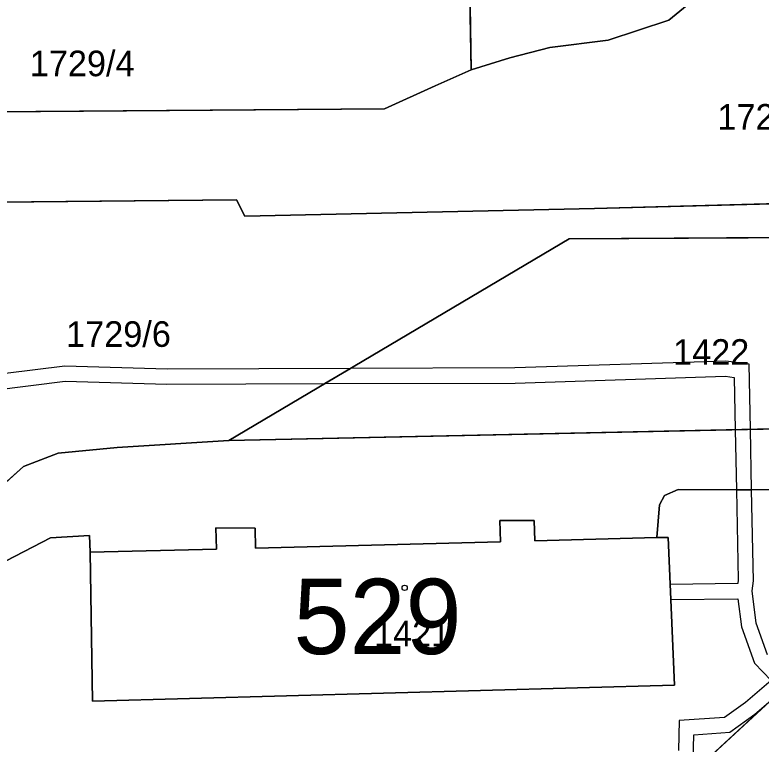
# Model space of a CAD drawing. Extents: x -689422 to -685210, y -987725 to -982160.
# Drawn here: x -687139.82 to -687090.3, y -985132.94 to -985084.52 of the extents above; entities that cross this region are included whole.
import ezdxf

# ---------------------------------------------------------------- set-up
doc = ezdxf.new("R2010")
doc.units = 0
for name, color, linetype in [('KN_Budovy', 7, 'Continuous'), ('KN_Budovy_cisla_domovni', 7, 'Continuous'), ('KN_Hranice_parcel', 7, 'Continuous'), ('KN_Parcelni cisla', 7, 'Continuous'), ('KN_Polygon parcely', 7, 'Continuous'), ('KN_POZEMKY_OSTATNI PLOCHA', 7, 'Continuous'), ('KN_POZEMKY_ZASTAVENA PLOCHA', 7, 'Continuous'), ('KN_VYUZITI_17_ostatni plocha_ostatni komunikace', 7, 'Continuous'), ('KN_VYUZITI_19_ostatni plocha_zelen', 7, 'Continuous'), ('KN_VYUZITI_23_ostatni plocha_manipulacni plocha', 7, 'Continuous'), ('KN_VYUZITI_26_ostatni plocha_jina plocha', 7, 'Continuous'), ('KN_Věcná břemena k části', 7, 'Continuous'), ('KN_Značky budov', 7, 'Continuous')]:
    doc.layers.add(name, color=color, linetype=linetype)

msp = doc.modelspace()

# ---------------------------------------------------------------- linework, layer by layer
at = {"layer": 'KN_Budovy'}
msp.add_lwpolyline([(-687096.46, -985119.21), (-687097.21, -985119.22), (-687105.32, -985119.44), (-687105.36, -985118.1), (-687107.64, -985118.09), (-687107.6, -985119.5), (-687123.85, -985119.93), (-687123.88, -985118.59), (-687126.48, -985118.58), (-687126.44, -985120), (-687134.82, -985120.2), (-687134.67, -985130.08), (-687096.05, -985129.02)], close=True, dxfattribs=at)
at = {"layer": 'KN_Hranice_parcel'}
for p, q in [((-687109.55, -985088.16), (-687109.85, -985068.35)), ((-687088.58, -985129.05), (-687111, -985149.78))]:
    msp.add_line(p, q, dxfattribs=at)
for points in [[(-687092.32, -985079.99), (-687093.98, -985082.86), (-687096.43, -985084.86), (-687100.45, -985086.19), (-687104.32, -985086.69), (-687106.97, -985087.37), (-687109.55, -985088.16)], [(-687163.19, -985085.88), (-687147.14, -985090.99), (-687115.3, -985090.76), (-687111.93, -985089.23), (-687109.55, -985088.16)], [(-687163.12, -985089.07), (-687147.49, -985094.03), (-687143.04, -985094.08), (-687143.07, -985096.97), (-687125.12, -985096.8), (-687124.56, -985097.88), (-687101.35, -985097.37), (-687071.03, -985096.57), (-687071.03, -985093.63), (-687070.15, -985092.37), (-687068.77, -985091.56), (-687046.36, -985091.2), (-687042.32, -985091.77), (-687037.9, -985093.55), (-687034.22, -985095.89), (-687031.48, -985098.35), (-687028.14, -985102.03), (-687022.59, -985108.86), (-687021.58, -985110.19)], [(-687071.34, -985099.2), (-687103.03, -985099.38), (-687125.62, -985112.78)], [(-687078.73, -985113.93), (-687080.79, -985112.83), (-687088.49, -985111.98), (-687125.62, -985112.78)], [(-687125.62, -985112.78), (-687133.03, -985113.25), (-687136.95, -985113.61), (-687139.25, -985114.51), (-687141.63, -985116.62)], [(-687097.21, -985119.22), (-687097.05, -985117.06), (-687096.7, -985116.43), (-687095.8, -985116.04), (-687085.54, -985116.06), (-687081.24, -985116.71), (-687078.69, -985117.82), (-687076.71, -985119.28), (-687074.41, -985123.26), (-687074.34, -985128.7), (-687076.78, -985128.88), (-687088.58, -985129.05)], [(-687134.82, -985120.2), (-687126.44, -985120), (-687126.48, -985118.58), (-687123.88, -985118.59), (-687123.85, -985119.93), (-687107.6, -985119.5), (-687107.64, -985118.09), (-687105.36, -985118.1), (-687105.32, -985119.44), (-687097.21, -985119.22)], [(-687111, -985149.78), (-687116.78, -985143.64), (-687121.5, -985140.14), (-687124.27, -985138.83), (-687127.51, -985137.84), (-687144.26, -985135.77), (-687146.68, -985134.48), (-687147.66, -985132.49), (-687147.44, -985129.55), (-687142.43, -985122.79), (-687140.4, -985120.77), (-687137.46, -985119.25), (-687134.88, -985119.09), (-687134.82, -985120.2)], [(-687097.21, -985119.22), (-687096.46, -985119.21), (-687096.05, -985129.02), (-687134.67, -985130.08), (-687134.82, -985120.2)]]:
    msp.add_lwpolyline(points, dxfattribs=at)
at = {"layer": 'KN_Polygon parcely'}
for points in [[(-687162.57, -985065.19), (-687163.64, -985065.29), (-687163.19, -985085.88), (-687147.14, -985090.99), (-687115.3, -985090.76), (-687111.93, -985089.23), (-687109.55, -985088.16), (-687109.85, -985068.35), (-687121.89, -985068.34), (-687121.83, -985065.3), (-687146.86, -985065.35), (-687161.67, -985065.11)], [(-687109.85, -985068.35), (-687109.55, -985088.16), (-687106.97, -985087.37), (-687104.32, -985086.69), (-687100.45, -985086.19), (-687096.43, -985084.86), (-687093.98, -985082.86), (-687092.32, -985079.99), (-687092.1, -985078.65), (-687091.99, -985075.42), (-687093.9, -985075.26), (-687094.12, -985068.38)], [(-687078.73, -985113.93), (-687071.34, -985099.2), (-687103.03, -985099.38), (-687125.62, -985112.78), (-687088.49, -985111.98), (-687080.79, -985112.83)], [(-687097.21, -985119.22), (-687105.32, -985119.44), (-687105.36, -985118.1), (-687107.64, -985118.09), (-687107.6, -985119.5), (-687123.85, -985119.93), (-687123.88, -985118.59), (-687126.48, -985118.58), (-687126.44, -985120), (-687134.82, -985120.2), (-687134.67, -985130.08), (-687096.05, -985129.02), (-687096.46, -985119.21)], [(-687088.58, -985129.05), (-687111, -985149.78), (-687106.59, -985154.91), (-687104.66, -985157.67), (-687103.96, -985160.62), (-687101.72, -985180.81), (-687074.78, -985179.89), (-687074.88, -985171.24), (-687087.06, -985171.56), (-687089.67, -985150.36)]]:
    msp.add_lwpolyline(points, close=True, dxfattribs=at)
for points in [[(-687093.98, -985082.86), (-687096.43, -985084.86), (-687100.45, -985086.19), (-687104.32, -985086.69), (-687106.97, -985087.37), (-687109.55, -985088.16), (-687111.93, -985089.23), (-687115.3, -985090.76), (-687147.14, -985090.99), (-687163.19, -985085.88), (-687165.65, -985085.1), (-687167.59, -985084.76), (-687170.64, -985084.72), (-687175.13, -985085.01), (-687175.54, -985085.04), (-687185.77, -985086.32), (-687192.8, -985086.91)], [(-687195.98, -985090.64), (-687183.81, -985089.61), (-687180.34, -985089.22), (-687169.73, -985088.2), (-687166.18, -985088.1), (-687163.12, -985089.07), (-687147.49, -985094.03), (-687143.04, -985094.08), (-687143.07, -985096.97), (-687125.12, -985096.8), (-687124.56, -985097.88), (-687101.35, -985097.37), (-687071.03, -985096.57)], [(-687071.03, -985096.57), (-687101.35, -985097.37), (-687124.56, -985097.88), (-687125.12, -985096.8), (-687143.07, -985096.97), (-687143.04, -985094.08), (-687147.49, -985094.03), (-687163.12, -985089.07), (-687163.03, -985092.96), (-687161.35, -985093.03), (-687156.22, -985093.26), (-687155.92, -985109.76), (-687143.64, -985110.36), (-687141.94, -985110.44), (-687141.63, -985116.62), (-687139.25, -985114.51), (-687136.95, -985113.61), (-687133.03, -985113.25), (-687125.62, -985112.78), (-687103.03, -985099.38), (-687071.34, -985099.2)], [(-687088.49, -985111.98), (-687125.62, -985112.78), (-687133.03, -985113.25), (-687136.95, -985113.61), (-687139.25, -985114.51), (-687141.63, -985116.62), (-687145.04, -985119.79), (-687180.15, -985166.7)], [(-687146.68, -985134.48), (-687147.66, -985132.49), (-687147.44, -985129.55), (-687142.43, -985122.79), (-687140.4, -985120.77), (-687137.46, -985119.25), (-687134.88, -985119.09), (-687134.82, -985120.2), (-687126.44, -985120), (-687126.48, -985118.58), (-687123.88, -985118.59), (-687123.85, -985119.93), (-687107.6, -985119.5), (-687107.64, -985118.09), (-687105.36, -985118.1), (-687105.32, -985119.44), (-687097.21, -985119.22), (-687097.05, -985117.06), (-687096.7, -985116.43), (-687095.8, -985116.04), (-687085.54, -985116.06)], [(-687085.54, -985116.06), (-687095.8, -985116.04), (-687096.7, -985116.43), (-687097.05, -985117.06), (-687097.21, -985119.22), (-687096.46, -985119.21), (-687096.05, -985129.02), (-687134.67, -985130.08), (-687134.82, -985120.2), (-687134.88, -985119.09), (-687137.46, -985119.25), (-687140.4, -985120.77), (-687142.43, -985122.79), (-687147.44, -985129.55), (-687147.66, -985132.49), (-687146.68, -985134.48), (-687144.26, -985135.77), (-687127.51, -985137.84), (-687124.27, -985138.83), (-687121.5, -985140.14), (-687116.78, -985143.64), (-687111, -985149.78), (-687088.58, -985129.05)]]:
    msp.add_lwpolyline(points, dxfattribs=at)
at = {"layer": 'KN_POZEMKY_OSTATNI PLOCHA'}
for p, q in [((-687109.55, -985088.16), (-687109.85, -985068.35)), ((-687109.85, -985068.35), (-687109.55, -985088.16)), ((-687096.43, -985084.86), (-687093.98, -985082.86)), ((-687093.98, -985082.86), (-687096.43, -985084.86)), ((-687100.45, -985086.19), (-687096.43, -985084.86)), ((-687096.43, -985084.86), (-687100.45, -985086.19)), ((-687104.32, -985086.69), (-687100.45, -985086.19)), ((-687100.45, -985086.19), (-687104.32, -985086.69)), ((-687106.97, -985087.37), (-687104.32, -985086.69)), ((-687104.32, -985086.69), (-687106.97, -985087.37)), ((-687109.55, -985088.16), (-687106.97, -985087.37)), ((-687106.97, -985087.37), (-687109.55, -985088.16)), ((-687111.93, -985089.23), (-687109.55, -985088.16)), ((-687109.55, -985088.16), (-687111.93, -985089.23)), ((-687115.3, -985090.76), (-687111.93, -985089.23)), ((-687111.93, -985089.23), (-687115.3, -985090.76)), ((-687147.14, -985090.99), (-687115.3, -985090.76)), ((-687115.3, -985090.76), (-687147.14, -985090.99)), ((-687125.12, -985096.8), (-687143.07, -985096.97)), ((-687143.07, -985096.97), (-687125.12, -985096.8)), ((-687124.56, -985097.88), (-687125.12, -985096.8)), ((-687125.12, -985096.8), (-687124.56, -985097.88)), ((-687071.03, -985096.57), (-687101.35, -985097.37)), ((-687101.35, -985097.37), (-687071.03, -985096.57)), ((-687101.35, -985097.37), (-687124.56, -985097.88)), ((-687124.56, -985097.88), (-687101.35, -985097.37)), ((-687071.34, -985099.2), (-687103.03, -985099.38)), ((-687103.03, -985099.38), (-687071.34, -985099.2)), ((-687103.03, -985099.38), (-687125.62, -985112.78)), ((-687125.62, -985112.78), (-687103.03, -985099.38)), ((-687125.62, -985112.78), (-687088.49, -985111.98)), ((-687088.49, -985111.98), (-687125.62, -985112.78)), ((-687125.62, -985112.78), (-687133.03, -985113.25)), ((-687133.03, -985113.25), (-687125.62, -985112.78)), ((-687136.95, -985113.61), (-687139.25, -985114.51)), ((-687139.25, -985114.51), (-687136.95, -985113.61)), ((-687133.03, -985113.25), (-687136.95, -985113.61)), ((-687136.95, -985113.61), (-687133.03, -985113.25)), ((-687139.25, -985114.51), (-687141.63, -985116.62)), ((-687141.63, -985116.62), (-687139.25, -985114.51)), ((-687096.7, -985116.43), (-687095.8, -985116.04)), ((-687095.8, -985116.04), (-687096.7, -985116.43)), ((-687095.8, -985116.04), (-687085.54, -985116.06)), ((-687085.54, -985116.06), (-687095.8, -985116.04)), ((-687097.05, -985117.06), (-687096.7, -985116.43)), ((-687096.7, -985116.43), (-687097.05, -985117.06)), ((-687097.21, -985119.22), (-687097.05, -985117.06)), ((-687097.05, -985117.06), (-687097.21, -985119.22)), ((-687105.36, -985118.1), (-687107.64, -985118.09)), ((-687107.64, -985118.09), (-687107.6, -985119.5)), ((-687105.32, -985119.44), (-687105.36, -985118.1)), ((-687123.88, -985118.59), (-687126.48, -985118.58)), ((-687126.48, -985118.58), (-687126.44, -985120)), ((-687123.85, -985119.93), (-687123.88, -985118.59)), ((-687137.46, -985119.25), (-687134.88, -985119.09)), ((-687134.88, -985119.09), (-687137.46, -985119.25)), ((-687134.88, -985119.09), (-687134.82, -985120.2)), ((-687134.82, -985120.2), (-687134.88, -985119.09)), ((-687140.4, -985120.77), (-687137.46, -985119.25)), ((-687137.46, -985119.25), (-687140.4, -985120.77)), ((-687107.6, -985119.5), (-687123.85, -985119.93)), ((-687097.21, -985119.22), (-687105.32, -985119.44)), ((-687096.46, -985119.21), (-687097.21, -985119.22)), ((-687096.05, -985129.02), (-687096.46, -985119.21)), ((-687126.44, -985120), (-687134.82, -985120.2)), ((-687134.82, -985120.2), (-687134.67, -985130.08)), ((-687134.67, -985130.08), (-687096.05, -985129.02)), ((-687088.58, -985129.05), (-687111, -985149.78)), ((-687111, -985149.78), (-687088.58, -985129.05))]:
    msp.add_line(p, q, dxfattribs=at)
at = {"layer": 'KN_POZEMKY_ZASTAVENA PLOCHA'}
for p, q in [((-687107.6, -985119.5), (-687107.64, -985118.09)), ((-687107.64, -985118.09), (-687105.36, -985118.1)), ((-687105.36, -985118.1), (-687105.32, -985119.44)), ((-687126.44, -985120), (-687126.48, -985118.58)), ((-687126.48, -985118.58), (-687123.88, -985118.59)), ((-687123.88, -985118.59), (-687123.85, -985119.93)), ((-687123.85, -985119.93), (-687107.6, -985119.5)), ((-687105.32, -985119.44), (-687097.21, -985119.22)), ((-687097.21, -985119.22), (-687096.46, -985119.21)), ((-687096.46, -985119.21), (-687096.05, -985129.02)), ((-687134.82, -985120.2), (-687126.44, -985120)), ((-687134.67, -985130.08), (-687134.82, -985120.2)), ((-687096.05, -985129.02), (-687134.67, -985130.08))]:
    msp.add_line(p, q, dxfattribs=at)
at = {"layer": 'KN_VYUZITI_17_ostatni plocha_ostatni komunikace'}
for p, q in [((-687096.43, -985084.86), (-687093.98, -985082.86)), ((-687100.45, -985086.19), (-687096.43, -985084.86)), ((-687104.32, -985086.69), (-687100.45, -985086.19)), ((-687106.97, -985087.37), (-687104.32, -985086.69)), ((-687109.55, -985088.16), (-687106.97, -985087.37)), ((-687111.93, -985089.23), (-687109.55, -985088.16)), ((-687115.3, -985090.76), (-687111.93, -985089.23)), ((-687147.14, -985090.99), (-687115.3, -985090.76)), ((-687125.12, -985096.8), (-687143.07, -985096.97)), ((-687124.56, -985097.88), (-687125.12, -985096.8)), ((-687071.03, -985096.57), (-687101.35, -985097.37)), ((-687101.35, -985097.37), (-687124.56, -985097.88)), ((-687125.62, -985112.78), (-687088.49, -985111.98)), ((-687133.03, -985113.25), (-687125.62, -985112.78)), ((-687139.25, -985114.51), (-687136.95, -985113.61)), ((-687136.95, -985113.61), (-687133.03, -985113.25)), ((-687141.63, -985116.62), (-687139.25, -985114.51)), ((-687095.8, -985116.04), (-687096.7, -985116.43)), ((-687085.54, -985116.06), (-687095.8, -985116.04)), ((-687096.7, -985116.43), (-687097.05, -985117.06)), ((-687097.05, -985117.06), (-687097.21, -985119.22)), ((-687105.36, -985118.1), (-687107.64, -985118.09)), ((-687107.64, -985118.09), (-687107.6, -985119.5)), ((-687105.32, -985119.44), (-687105.36, -985118.1)), ((-687123.88, -985118.59), (-687126.48, -985118.58)), ((-687126.48, -985118.58), (-687126.44, -985120)), ((-687123.85, -985119.93), (-687123.88, -985118.59)), ((-687134.88, -985119.09), (-687137.46, -985119.25)), ((-687134.82, -985120.2), (-687134.88, -985119.09)), ((-687137.46, -985119.25), (-687140.4, -985120.77)), ((-687107.6, -985119.5), (-687123.85, -985119.93)), ((-687097.21, -985119.22), (-687105.32, -985119.44)), ((-687126.44, -985120), (-687134.82, -985120.2))]:
    msp.add_line(p, q, dxfattribs=at)
at = {"layer": 'KN_VYUZITI_19_ostatni plocha_zelen'}
for p, q in [((-687109.55, -985088.16), (-687109.85, -985068.35)), ((-687093.98, -985082.86), (-687096.43, -985084.86)), ((-687096.43, -985084.86), (-687100.45, -985086.19)), ((-687100.45, -985086.19), (-687104.32, -985086.69)), ((-687104.32, -985086.69), (-687106.97, -985087.37)), ((-687106.97, -985087.37), (-687109.55, -985088.16))]:
    msp.add_line(p, q, dxfattribs=at)
at = {"layer": 'KN_VYUZITI_23_ostatni plocha_manipulacni plocha'}
for p, q in [((-687096.7, -985116.43), (-687095.8, -985116.04)), ((-687095.8, -985116.04), (-687085.54, -985116.06)), ((-687097.05, -985117.06), (-687096.7, -985116.43)), ((-687097.21, -985119.22), (-687097.05, -985117.06)), ((-687137.46, -985119.25), (-687134.88, -985119.09)), ((-687134.88, -985119.09), (-687134.82, -985120.2)), ((-687140.4, -985120.77), (-687137.46, -985119.25)), ((-687096.46, -985119.21), (-687097.21, -985119.22)), ((-687096.05, -985129.02), (-687096.46, -985119.21)), ((-687134.82, -985120.2), (-687134.67, -985130.08)), ((-687134.67, -985130.08), (-687096.05, -985129.02)), ((-687088.58, -985129.05), (-687111, -985149.78)), ((-687111, -985149.78), (-687088.58, -985129.05))]:
    msp.add_line(p, q, dxfattribs=at)
at = {"layer": 'KN_VYUZITI_26_ostatni plocha_jina plocha'}
for p, q in [((-687109.85, -985068.35), (-687109.55, -985088.16)), ((-687109.55, -985088.16), (-687111.93, -985089.23)), ((-687111.93, -985089.23), (-687115.3, -985090.76)), ((-687115.3, -985090.76), (-687147.14, -985090.99)), ((-687143.07, -985096.97), (-687125.12, -985096.8)), ((-687125.12, -985096.8), (-687124.56, -985097.88)), ((-687101.35, -985097.37), (-687071.03, -985096.57)), ((-687124.56, -985097.88), (-687101.35, -985097.37)), ((-687071.34, -985099.2), (-687103.03, -985099.38)), ((-687103.03, -985099.38), (-687071.34, -985099.2)), ((-687103.03, -985099.38), (-687125.62, -985112.78)), ((-687125.62, -985112.78), (-687103.03, -985099.38)), ((-687088.49, -985111.98), (-687125.62, -985112.78)), ((-687125.62, -985112.78), (-687133.03, -985113.25)), ((-687136.95, -985113.61), (-687139.25, -985114.51)), ((-687133.03, -985113.25), (-687136.95, -985113.61)), ((-687139.25, -985114.51), (-687141.63, -985116.62))]:
    msp.add_line(p, q, dxfattribs=at)
at = {"layer": 'KN_Věcná břemena k části'}
for points in [[(-687091.01, -985112.03), (-687091.1, -985107.71), (-687092.63, -985107.51), (-687106.65, -985107.96), (-687117.56, -985108), (-687119.25, -985109), (-687106.63, -985108.96), (-687092.67, -985108.51), (-687092.08, -985108.59), (-687092.01, -985112.06)], [(-687117.56, -985108), (-687129.73, -985108.04), (-687136.52, -985107.84), (-687144.23, -985108.8), (-687145.47, -985110.27), (-687148.27, -985113.57), (-687152.44, -985114.59), (-687156.59, -985113.75), (-687156.62, -985114.76), (-687152.42, -985115.61), (-687147.71, -985114.47), (-687144.21, -985110.33), (-687143.71, -985109.74), (-687136.48, -985108.84), (-687129.75, -985109.04), (-687119.25, -985109)], [(-687090.93, -985116.05), (-687091.01, -985112.03), (-687092.01, -985112.06), (-687091.93, -985116.05)]]:
    msp.add_lwpolyline(points, close=True, dxfattribs=at)
for points in [[(-687089.87, -985127.02), (-687090.63, -985124.9), (-687090.9, -985122.77), (-687090.81, -985122.1), (-687090.93, -985116.05), (-687091.93, -985116.05), (-687091.81, -985122.04), (-687091.84, -985122.28), (-687096.33, -985122.33), (-687096.29, -985123.33), (-687091.84, -985123.28), (-687091.61, -985125.14), (-687090.73, -985127.56), (-687089.64, -985128.71), (-687091.33, -985130.17), (-687092.73, -985131.17), (-687095.74, -985131.37), (-687095.79, -985133.37)], [(-687094.81, -985134.03), (-687094.76, -985132.31), (-687092.37, -985132.15), (-687090.71, -985130.95), (-687089.64, -985130.03)]]:
    msp.add_lwpolyline(points, dxfattribs=at)
at = {"layer": 'KN_Značky budov'}
msp.add_circle((-687113.957, -985122.559), 0.175, dxfattribs=at)

# ---------------------------------------------------------------- texts
at = {"layer": 'KN_Budovy_cisla_domovni'}
msp.add_text('529', height=5, dxfattribs=at).set_placement((-687121.334, -985126.959))
at = {"layer": 'KN_Parcelni cisla'}
for s, p in [('1729/4', (-687138.837, -985088.59)), ('1729/5', (-687093.197, -985092.14)), ('1729/6', (-687136.427, -985106.56)), ('1422', (-687096.14, -985107.75)), ('1421', (-687115.99, -985126.45))]:
    msp.add_text(s, height=1.7, dxfattribs=at).set_placement(p)

doc.saveas('drawing.dxf')
